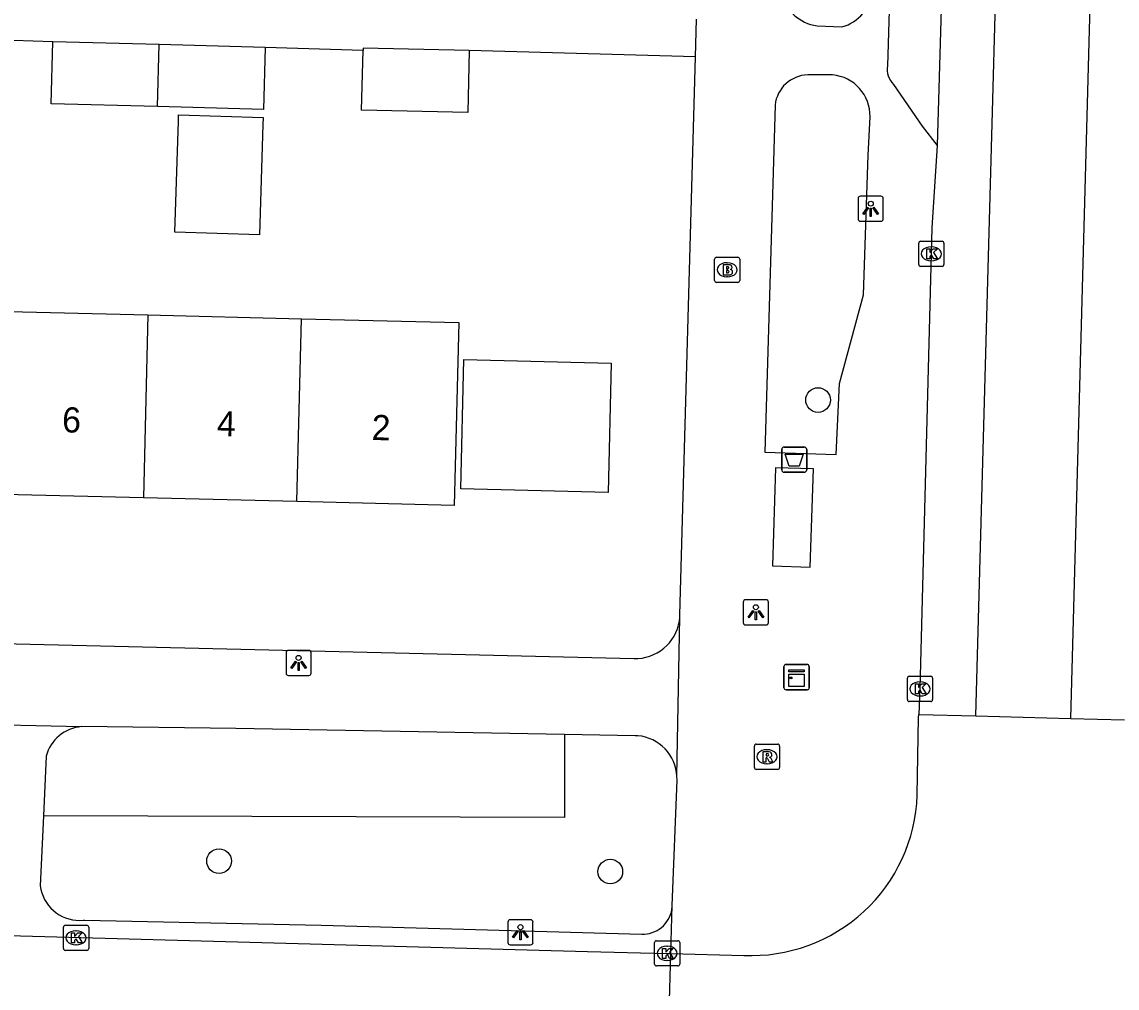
# Model space of a CAD drawing. Extents: x 162026 to 163499, y 387297 to 388169.
# Drawn here: x 162861.97 to 162905.41, y 387928.6 to 387966.93 of the extents above; entities that cross this region are included whole.
import ezdxf

# ---------------------------------------------------------------- set-up
doc = ezdxf.new("R2010")
doc.units = 0
for name, color, linetype in [('IMGEO_Afvalbak', 7, 'Continuous'), ('IMGEO_Boom', 7, 'Continuous'), ('IMGEO_Brandkraan', 7, 'Continuous'), ('IMGEO_Fietspad_gesloten', 7, 'Continuous'), ('IMGEO_Groenvoorziening', 7, 'Continuous'), ('IMGEO_Kast', 7, 'Continuous'), ('IMGEO_Kolk', 7, 'Continuous'), ('IMGEO_Lichtpunt', 7, 'Continuous'), ('IMGEO_Pand', 7, 'Continuous'), ('IMGEO_Pand_nummerreeks', 7, 'Continuous'), ('IMGEO_Rijbaan_lokaal_gesloten', 7, 'Continuous'), ('IMGEO_Rijbaan_lokaal_open', 7, 'Continuous'), ('IMGEO_Rioolput', 7, 'Continuous'), ('IMGEO_Voetpad_gesloten', 7, 'Continuous'), ('IMGEO_Voetpad_open', 7, 'Continuous')]:
    doc.layers.add(name, color=color, linetype=linetype)

msp = doc.modelspace()

# ---------------------------------------------------------------- linework, layer by layer
at = {"layer": 'IMGEO_Afvalbak'}
for p, q in [((162892.111, 387949.164), (162892.111, 387949.964)), ((162892.111, 387949.964), (162892.111, 387949.164)), ((162892.211, 387950.064), (162893.001, 387950.064)), ((162893.001, 387950.064), (162892.211, 387950.064)), ((162893.101, 387949.964), (162893.101, 387949.164)), ((162893.101, 387949.164), (162893.101, 387949.964)), ((162893.001, 387949.064), (162892.211, 387949.064)), ((162892.211, 387949.064), (162893.001, 387949.064))]:
    msp.add_line(p, q, dxfattribs=at)
msp.add_lwpolyline([(162892.254, 387949.778), (162892.958, 387949.778), (162892.809, 387949.308), (162892.403, 387949.308), (162892.254, 387949.778)], dxfattribs=at)
for centre, start, end in [((162892.211, 387949.964), 90, 180), ((162892.211, 387949.964), 90, 180), ((162893.001, 387949.964), 0, 90), ((162893.001, 387949.964), 360, 90), ((162892.211, 387949.164), 180, 270), ((162892.211, 387949.164), 180, 270), ((162893.001, 387949.164), 270, 0), ((162893.001, 387949.164), 270, 0)]:
    msp.add_arc(centre, 0.1, start, end, dxfattribs=at)
at = {"layer": 'IMGEO_Boom'}
for centre in [(162893.553, 387951.928), (162869.791, 387933.635), (162885.312, 387933.22)]:
    msp.add_circle(centre, 0.489, dxfattribs=at)
at = {"layer": 'IMGEO_Brandkraan'}
for p, q in [((162889.446, 387956.669), (162889.446, 387957.521)), ((162889.521, 387957.595), (162890.373, 387957.595)), ((162890.447, 387957.521), (162890.447, 387956.669)), ((162889.934, 387957.375), (162889.959, 387957.375)), ((162889.957, 387956.815), (162889.932, 387956.815)), ((162890.373, 387956.595), (162889.521, 387956.595))]:
    msp.add_line(p, q, dxfattribs=at)
for points in [[(162889.446, 387956.669), (162889.446, 387957.521)], [(162889.521, 387957.595), (162890.373, 387957.595)], [(162890.447, 387957.521), (162890.447, 387956.669)], [(162889.794, 387957.295), (162889.794, 387956.895), (162890.007, 387956.895)], [(162890.025, 387957.295), (162889.794, 387957.295)], [(162889.973, 387957.214), (162889.919, 387957.214), (162889.919, 387957.138)], [(162889.919, 387957.138), (162889.972, 387957.138)], [(162889.981, 387957.062), (162889.919, 387957.062), (162889.919, 387956.981)], [(162889.919, 387956.981), (162889.981, 387956.981)], [(162890.373, 387956.595), (162889.521, 387956.595)]]:
    msp.add_lwpolyline(points, dxfattribs=at)
for centre, radius, start, end in [((162889.523, 387957.519), 0.0765, 91.552, 178.448), ((162889.523, 387957.519), 0.0765, 91.552, 178.448), ((162890.371, 387957.519), 0.0765, 1.552, 88.448), ((162890.371, 387957.519), 0.0765, 1.552, 88.448), ((162889.974, 387957.176), 0.0379, 267.8285, 90.9355), ((162889.982, 387957.021), 0.0404, 269.8759, 90.5077), ((162890.029, 387957.15), 0.145, 59.4692, 91.5367), ((162890.054, 387957.197), 0.0922, 285.5137, 58.1501), ((162890.059, 387957.005), 0.105, 301.3115, 78.989), ((162889.523, 387956.671), 0.0765, 181.552, 268.448), ((162889.523, 387956.671), 0.0765, 181.552, 268.448), ((162890.013, 387957.146), 0.251, 268.6676, 293.5347), ((162890.371, 387956.671), 0.0765, 271.552, 358.448), ((162890.371, 387956.671), 0.0765, 271.552, 358.448)]:
    msp.add_arc(centre, radius, start, end, dxfattribs=at)
for centre, major_axis, ratio, start_param, end_param in [((162889.933, 387957.095), (-0.387, 0.002), 0.722429, 4.712389, 7.853982), ((162889.958, 387957.095), (-0.39, 0.002), 0.717154, 1.570796, 4.712389)]:
    msp.add_ellipse(centre, major_axis=major_axis, ratio=ratio, start_param=start_param, end_param=end_param, dxfattribs=at)
at = {"layer": 'IMGEO_Fietspad_gesloten'}
for points in [[(162901.494, 388077.516), (162899.383, 388000), (162898.278, 387962.027)], [(162898.278, 387962.027), (162898.072, 387958.759), (162897.596, 387940.468), (162897.548, 387939.45)]]:
    msp.add_lwpolyline(points, dxfattribs=at)
at = {"layer": 'IMGEO_Groenvoorziening'}
msp.add_lwpolyline([(162883.501, 387938.663), (162883.501, 387935.37), (162862.824, 387935.433)], dxfattribs=at)
at = {"layer": 'IMGEO_Kast'}
for p, q in [((162892.275, 387941.437), (162893.116, 387941.437)), ((162893.116, 387941.437), (162892.275, 387941.437)), ((162892.2, 387940.512), (162892.2, 387941.353)), ((162892.2, 387941.353), (162892.2, 387940.512)), ((162893.2, 387941.362), (162893.2, 387940.521)), ((162893.2, 387940.521), (162893.2, 387941.362)), ((162893.125, 387940.437), (162892.284, 387940.437)), ((162892.284, 387940.437), (162893.125, 387940.437))]:
    msp.add_line(p, q, dxfattribs=at)
for points in [[(162892.395, 387941.227), (162892.995, 387941.227), (162892.995, 387941.142), (162892.395, 387941.142), (162892.395, 387941.227)], [(162892.395, 387941.052), (162892.995, 387941.052), (162892.995, 387940.563), (162892.395, 387940.563), (162892.395, 387941.052)]]:
    msp.add_lwpolyline(points, dxfattribs=at)
msp.add_circle((162892.479, 387940.901), 0.0377, dxfattribs=at)
for centre, start, end in [((162892.278, 387941.359), 92.4484, 184.2845), ((162892.278, 387941.359), 92.4484, 184.2845), ((162893.122, 387941.359), 2.4484, 94.2845), ((162893.122, 387941.359), 2.4484, 94.2845), ((162892.278, 387940.515), 182.4484, 274.2845), ((162892.278, 387940.515), 182.4484, 274.2845), ((162893.122, 387940.515), 272.4484, 4.2845), ((162893.122, 387940.515), 272.4484, 4.2845)]:
    msp.add_arc(centre, 0.0779, start, end, dxfattribs=at)
at = {"layer": 'IMGEO_Kolk'}
for p, q in [((162897.546, 387957.303), (162897.546, 387958.155)), ((162897.621, 387958.229), (162898.473, 387958.229)), ((162898.034, 387958.009), (162898.059, 387958.009)), ((162898.547, 387958.155), (162898.547, 387957.303)), ((162898.473, 387957.229), (162897.621, 387957.229)), ((162898.057, 387957.449), (162898.032, 387957.449)), ((162897.095, 387940.042), (162897.095, 387940.894)), ((162897.17, 387940.968), (162898.022, 387940.968)), ((162897.583, 387940.748), (162897.608, 387940.748)), ((162898.096, 387940.894), (162898.096, 387940.042)), ((162897.606, 387940.188), (162897.581, 387940.188)), ((162898.022, 387939.968), (162897.17, 387939.968)), ((162863.62, 387930.166), (162863.62, 387931.018)), ((162863.695, 387931.092), (162864.547, 387931.092)), ((162864.621, 387931.018), (162864.621, 387930.166)), ((162864.108, 387930.872), (162864.133, 387930.872)), ((162864.131, 387930.312), (162864.106, 387930.312)), ((162887.066, 387929.549), (162887.066, 387930.401)), ((162887.141, 387930.475), (162887.993, 387930.475)), ((162887.554, 387930.255), (162887.579, 387930.255)), ((162888.067, 387930.401), (162888.067, 387929.549)), ((162864.547, 387930.092), (162863.695, 387930.092)), ((162887.577, 387929.695), (162887.552, 387929.695)), ((162887.993, 387929.475), (162887.141, 387929.475))]:
    msp.add_line(p, q, dxfattribs=at)
for points in [[(162897.546, 387957.303), (162897.546, 387958.155)], [(162897.621, 387958.229), (162898.473, 387958.229)], [(162897.867, 387957.929), (162897.99, 387957.929), (162897.99, 387957.778), (162898.12, 387957.929), (162898.284, 387957.929), (162898.138, 387957.778), (162898.291, 387957.529), (162898.139, 387957.529), (162898.054, 387957.693), (162897.99, 387957.626), (162897.99, 387957.529), (162897.867, 387957.529), (162897.867, 387957.929)], [(162898.547, 387958.155), (162898.547, 387957.303)], [(162898.473, 387957.229), (162897.621, 387957.229)], [(162897.095, 387940.042), (162897.095, 387940.894)], [(162897.17, 387940.968), (162898.022, 387940.968)], [(162897.416, 387940.668), (162897.539, 387940.668), (162897.539, 387940.517), (162897.669, 387940.668), (162897.833, 387940.668), (162897.687, 387940.517), (162897.84, 387940.268), (162897.688, 387940.268), (162897.603, 387940.432), (162897.539, 387940.365), (162897.539, 387940.268), (162897.416, 387940.268), (162897.416, 387940.668)], [(162898.096, 387940.894), (162898.096, 387940.042)], [(162898.022, 387939.968), (162897.17, 387939.968)], [(162863.62, 387930.166), (162863.62, 387931.018)], [(162863.695, 387931.092), (162864.547, 387931.092)], [(162864.621, 387931.018), (162864.621, 387930.166)], [(162863.941, 387930.792), (162864.064, 387930.792), (162864.064, 387930.641), (162864.194, 387930.792), (162864.358, 387930.792), (162864.212, 387930.641), (162864.365, 387930.392), (162864.213, 387930.392), (162864.128, 387930.556), (162864.064, 387930.489), (162864.064, 387930.392), (162863.941, 387930.392), (162863.941, 387930.792)], [(162887.066, 387929.549), (162887.066, 387930.401)], [(162887.141, 387930.475), (162887.993, 387930.475)], [(162887.387, 387930.175), (162887.51, 387930.175), (162887.51, 387930.024), (162887.64, 387930.175), (162887.804, 387930.175), (162887.658, 387930.024), (162887.811, 387929.775), (162887.659, 387929.775), (162887.574, 387929.939), (162887.51, 387929.872), (162887.51, 387929.775), (162887.387, 387929.775), (162887.387, 387930.175)], [(162888.067, 387930.401), (162888.067, 387929.549)], [(162864.547, 387930.092), (162863.695, 387930.092)], [(162887.993, 387929.475), (162887.141, 387929.475)]]:
    msp.add_lwpolyline(points, dxfattribs=at)
for centre, start, end in [((162897.623, 387958.153), 91.552, 178.448), ((162897.623, 387958.153), 91.552, 178.448), ((162898.471, 387958.153), 1.552, 88.448), ((162898.471, 387958.153), 1.552, 88.448), ((162897.623, 387957.305), 181.552, 268.448), ((162897.623, 387957.305), 181.552, 268.448), ((162898.471, 387957.305), 271.552, 358.448), ((162898.471, 387957.305), 271.552, 358.448), ((162897.172, 387940.892), 91.552, 178.448), ((162897.172, 387940.892), 91.552, 178.448), ((162898.02, 387940.892), 1.552, 88.448), ((162898.02, 387940.892), 1.552, 88.448), ((162897.172, 387940.044), 181.552, 268.448), ((162897.172, 387940.044), 181.552, 268.448), ((162898.02, 387940.044), 271.552, 358.448), ((162898.02, 387940.044), 271.552, 358.448), ((162863.697, 387931.016), 91.552, 178.448), ((162863.697, 387931.016), 91.552, 178.448), ((162864.545, 387931.016), 1.552, 88.448), ((162864.545, 387931.016), 1.552, 88.448), ((162863.697, 387930.168), 181.552, 268.448), ((162863.697, 387930.168), 181.552, 268.448), ((162864.545, 387930.168), 271.552, 358.448), ((162864.545, 387930.168), 271.552, 358.448), ((162887.143, 387930.399), 91.552, 178.448), ((162887.143, 387930.399), 91.552, 178.448), ((162887.991, 387930.399), 1.552, 88.448), ((162887.991, 387930.399), 1.552, 88.448), ((162887.143, 387929.551), 181.552, 268.448), ((162887.143, 387929.551), 181.552, 268.448), ((162887.991, 387929.551), 271.552, 358.448), ((162887.991, 387929.551), 271.552, 358.448)]:
    msp.add_arc(centre, 0.0765, start, end, dxfattribs=at)
for centre, major_axis, ratio, start_param, end_param in [((162898.033, 387957.729), (-0.387, 0.002), 0.722429, 4.712389, 7.853982), ((162898.058, 387957.729), (-0.39, 0.002), 0.717154, 1.570796, 4.712389), ((162897.582, 387940.468), (-0.387, 0.002), 0.722429, 4.712389, 7.853982), ((162897.607, 387940.468), (-0.39, 0.002), 0.717154, 1.570796, 4.712389), ((162864.107, 387930.592), (-0.387, 0.002), 0.722429, 4.712389, 7.853982), ((162864.132, 387930.592), (-0.39, 0.002), 0.717154, 1.570796, 4.712389), ((162887.553, 387929.975), (-0.387, 0.002), 0.722429, 4.712389, 7.853982), ((162887.578, 387929.975), (-0.39, 0.002), 0.717154, 1.570796, 4.712389)]:
    msp.add_ellipse(centre, major_axis=major_axis, ratio=ratio, start_param=start_param, end_param=end_param, dxfattribs=at)
at = {"layer": 'IMGEO_Lichtpunt'}
for p, q in [((162895.142, 387959.92), (162895.142, 387959.113)), ((162895.142, 387959.92), (162895.142, 387959.113)), ((162896.044, 387960.015), (162895.236, 387960.015)), ((162896.044, 387960.015), (162895.236, 387960.015)), ((162896.138, 387959.113), (162896.138, 387959.92)), ((162896.138, 387959.113), (162896.138, 387959.92)), ((162895.236, 387959.019), (162896.044, 387959.019)), ((162895.236, 387959.019), (162896.044, 387959.019)), ((162890.587, 387943.91), (162890.587, 387943.103)), ((162890.587, 387943.91), (162890.587, 387943.103)), ((162891.489, 387944.005), (162890.681, 387944.005)), ((162891.489, 387944.005), (162890.681, 387944.005)), ((162891.583, 387943.103), (162891.583, 387943.91)), ((162891.583, 387943.103), (162891.583, 387943.91)), ((162890.681, 387943.009), (162891.489, 387943.009)), ((162890.681, 387943.009), (162891.489, 387943.009)), ((162872.449, 387941.902), (162872.449, 387941.095)), ((162872.449, 387941.902), (162872.449, 387941.095)), ((162873.351, 387941.997), (162872.543, 387941.997)), ((162873.351, 387941.997), (162872.543, 387941.997)), ((162873.445, 387941.095), (162873.445, 387941.902)), ((162873.445, 387941.095), (162873.445, 387941.902)), ((162872.543, 387941.001), (162873.351, 387941.001)), ((162872.543, 387941.001), (162873.351, 387941.001)), ((162881.249, 387931.217), (162881.249, 387930.41)), ((162881.249, 387931.217), (162881.249, 387930.41)), ((162882.151, 387931.312), (162881.343, 387931.312)), ((162882.151, 387931.312), (162881.343, 387931.312)), ((162882.245, 387930.41), (162882.245, 387931.217)), ((162882.245, 387930.41), (162882.245, 387931.217)), ((162881.343, 387930.316), (162882.151, 387930.316)), ((162881.343, 387930.316), (162882.151, 387930.316))]:
    msp.add_line(p, q, dxfattribs=at)
for points in [[(162895.516, 387959.584), (162895.555, 387959.556), (162895.367, 387959.294), (162895.329, 387959.321), (162895.516, 387959.584)], [(162895.618, 387959.536), (162895.665, 387959.536), (162895.665, 387959.214), (162895.618, 387959.214), (162895.618, 387959.536)], [(162895.728, 387959.556), (162895.766, 387959.583), (162895.953, 387959.321), (162895.914, 387959.293), (162895.728, 387959.556)], [(162890.961, 387943.574), (162891, 387943.546), (162890.812, 387943.284), (162890.774, 387943.311), (162890.961, 387943.574)], [(162891.063, 387943.526), (162891.11, 387943.526), (162891.11, 387943.204), (162891.063, 387943.204), (162891.063, 387943.526)], [(162891.173, 387943.546), (162891.211, 387943.573), (162891.398, 387943.311), (162891.359, 387943.283), (162891.173, 387943.546)], [(162872.823, 387941.566), (162872.862, 387941.538), (162872.674, 387941.276), (162872.636, 387941.303), (162872.823, 387941.566)], [(162872.925, 387941.518), (162872.972, 387941.518), (162872.972, 387941.196), (162872.925, 387941.196), (162872.925, 387941.518)], [(162873.035, 387941.538), (162873.073, 387941.565), (162873.26, 387941.303), (162873.221, 387941.275), (162873.035, 387941.538)], [(162881.623, 387930.881), (162881.662, 387930.853), (162881.474, 387930.591), (162881.436, 387930.618), (162881.623, 387930.881)], [(162881.725, 387930.833), (162881.772, 387930.833), (162881.772, 387930.511), (162881.725, 387930.511), (162881.725, 387930.833)], [(162881.835, 387930.853), (162881.873, 387930.88), (162882.06, 387930.618), (162882.021, 387930.59), (162881.835, 387930.853)]]:
    msp.add_lwpolyline(points, dxfattribs=at)
for centre in [(162895.641, 387959.718), (162891.086, 387943.708), (162872.948, 387941.7), (162881.748, 387931.015)]:
    msp.add_circle(centre, 0.0994, dxfattribs=at)
for centre, start, end in [((162895.236, 387959.92), 90, 180), ((162895.236, 387959.92), 90, 180), ((162896.044, 387959.92), 0, 90), ((162896.044, 387959.92), 0, 90), ((162895.236, 387959.113), 180, 270), ((162895.236, 387959.113), 180, 270), ((162896.044, 387959.113), 270, 0), ((162896.044, 387959.113), 270, 360), ((162890.681, 387943.91), 90, 180), ((162890.681, 387943.91), 90, 180), ((162891.489, 387943.91), 0, 90), ((162891.489, 387943.91), 0, 90), ((162890.681, 387943.103), 180, 270), ((162890.681, 387943.103), 180, 270), ((162891.489, 387943.103), 270, 0), ((162891.489, 387943.103), 270, 360), ((162872.543, 387941.902), 90, 180), ((162872.543, 387941.902), 90, 180), ((162873.351, 387941.902), 0, 90), ((162873.351, 387941.902), 0, 90), ((162872.543, 387941.095), 180, 270), ((162872.543, 387941.095), 180, 270), ((162873.351, 387941.095), 270, 0), ((162873.351, 387941.095), 270, 360), ((162881.343, 387931.217), 90, 180), ((162881.343, 387931.217), 90, 180), ((162882.151, 387931.217), 0, 90), ((162882.151, 387931.217), 0, 90), ((162881.343, 387930.41), 180, 270), ((162881.343, 387930.41), 180, 270), ((162882.151, 387930.41), 270, 0), ((162882.151, 387930.41), 270, 360)]:
    msp.add_arc(centre, 0.0946, start, end, dxfattribs=at)
at = {"layer": 'IMGEO_Pand'}
for points in [[(162867.344, 387963.568), (162863.132, 387963.686), (162863.201, 387966.145)], [(162867.413, 387966.027), (162863.201, 387966.145)], [(162867.344, 387963.568), (162867.413, 387966.027)], [(162871.624, 387965.909), (162871.555, 387963.45), (162867.344, 387963.568)], [(162871.624, 387965.909), (162867.413, 387966.027)], [(162879.715, 387965.79), (162879.655, 387963.331), (162875.447, 387963.434), (162875.505, 387965.8)], [(162879.715, 387965.79), (162875.507, 387965.893), (162875.505, 387965.8)], [(162868.18, 387962.998), (162868.187, 387963.241), (162871.543, 387963.138), (162871.532, 387962.864), (162871.4, 387958.482), (162868.044, 387958.585), (162868.18, 387962.998)], [(162860.88, 387955.454), (162866.971, 387955.303)], [(162866.971, 387955.303), (162866.791, 387948.048)], [(162866.971, 387955.303), (162873.061, 387955.152)], [(162873.061, 387955.152), (162879.302, 387954.998), (162879.122, 387947.743), (162872.881, 387947.897)], [(162872.881, 387947.897), (162873.061, 387955.152)], [(162879.504, 387953.537), (162885.349, 387953.393), (162885.222, 387948.261), (162879.378, 387948.405), (162879.504, 387953.537)], [(162866.791, 387948.048), (162860.7, 387948.199)], [(162872.881, 387947.897), (162866.791, 387948.048)]]:
    msp.add_lwpolyline(points, dxfattribs=at)
at = {"layer": 'IMGEO_Rijbaan_lokaal_gesloten'}
for points in [[(162899.815, 387939.393), (162903.619, 388077.509)], [(162907.308, 388077.349), (162903.572, 387939.298)]]:
    msp.add_lwpolyline(points, dxfattribs=at)
at = {"layer": 'IMGEO_Rijbaan_lokaal_open'}
for points in [[(162897.485, 387936.252), (162897.542, 387939.333), (162897.548, 387939.45)], [(162897.548, 387939.45), (162899.815, 387939.393)], [(162899.815, 387939.393), (162903.572, 387939.298)], [(162903.572, 387939.298), (162905.708, 387939.244)], [(162856.17, 387930.826), (162884.404, 387930.047), (162887.567, 387929.975), (162887.711, 387929.971)], [(162887.512, 387922.987), (162887.711, 387929.971)], [(162887.711, 387929.971), (162890.603, 387929.895)]]:
    msp.add_lwpolyline(points, dxfattribs=at)
msp.add_arc((162890.9, 387936.477), 6.589, 267.4176, 358.0406, dxfattribs=at)
at = {"layer": 'IMGEO_Rioolput'}
for p, q in [((162891.027, 387937.35), (162891.027, 387938.202)), ((162891.102, 387938.276), (162891.954, 387938.276)), ((162891.515, 387938.056), (162891.54, 387938.056)), ((162892.028, 387938.202), (162892.028, 387937.35)), ((162891.954, 387937.276), (162891.102, 387937.276)), ((162891.538, 387937.496), (162891.513, 387937.496))]:
    msp.add_line(p, q, dxfattribs=at)
for points in [[(162891.027, 387937.35), (162891.027, 387938.202)], [(162891.102, 387938.276), (162891.954, 387938.276)], [(162891.616, 387937.974), (162891.364, 387937.976), (162891.364, 387937.576)], [(162892.028, 387938.202), (162892.028, 387937.35)], [(162891.364, 387937.576), (162891.488, 387937.576), (162891.488, 387937.738), (162891.499, 387937.738)], [(162891.542, 387937.895), (162891.488, 387937.895), (162891.488, 387937.814)], [(162891.488, 387937.814), (162891.54, 387937.814)], [(162891.546, 387937.709), (162891.617, 387937.576), (162891.757, 387937.576), (162891.692, 387937.702)], [(162891.954, 387937.276), (162891.102, 387937.276)]]:
    msp.add_lwpolyline(points, dxfattribs=at)
for centre, radius, start, end in [((162891.104, 387938.2), 0.0765, 91.552, 178.448), ((162891.104, 387938.2), 0.0765, 91.552, 178.448), ((162891.615, 387937.864), 0.109, 350.3612, 89.416), ((162891.952, 387938.2), 0.0765, 1.552, 88.448), ((162891.952, 387938.2), 0.0765, 1.552, 88.448), ((162891.498, 387937.685), 0.0533, 26.0293, 88.6989), ((162891.524, 387938.003), 0.19, 274.7715, 282.9687), ((162891.548, 387937.799), 0.0964, 77.0061, 93.1865), ((162891.562, 387937.856), 0.0378, 276.6634, 79.6772), ((162891.613, 387937.864), 0.112, 277.5842, 350.9817), ((162891.597, 387937.649), 0.108, 29.5134, 73.7905), ((162891.104, 387937.352), 0.0765, 181.552, 268.448), ((162891.104, 387937.352), 0.0765, 181.552, 268.448), ((162891.952, 387937.352), 0.0765, 271.552, 358.448), ((162891.952, 387937.352), 0.0765, 271.552, 358.448)]:
    msp.add_arc(centre, radius, start, end, dxfattribs=at)
for centre, major_axis, ratio, start_param, end_param in [((162891.514, 387937.776), (-0.387, 0.002), 0.722429, 4.712389, 7.853982), ((162891.539, 387937.776), (-0.39, 0.002), 0.717154, 1.570796, 4.712389)]:
    msp.add_ellipse(centre, major_axis=major_axis, ratio=ratio, start_param=start_param, end_param=end_param, dxfattribs=at)
at = {"layer": 'IMGEO_Voetpad_gesloten'}
msp.add_lwpolyline([(162891.867, 387949.243), (162891.74, 387945.345), (162893.24, 387945.296), (162893.366, 387949.194), (162891.867, 387949.243)], dxfattribs=at)
at = {"layer": 'IMGEO_Voetpad_open'}
for points in [[(162899.31, 388074.156), (162899.284, 388072.59), (162898.127, 388027.229), (162897.826, 388016.088), (162897.349, 388000), (162896.313, 387965.187)], [(162888.694, 387965.539), (162888.736, 387967.039)], [(162893.512, 387966.777), (162894.502, 387966.739)], [(162863.201, 387966.145), (162859.291, 387966.266)], [(162875.505, 387965.8), (162871.624, 387965.909)], [(162888.694, 387965.539), (162879.715, 387965.79)], [(162888.072, 387943.319), (162888.076, 387943.401), (162888.694, 387965.539)], [(162894.124, 387964.827), (162893.142, 387964.828)], [(162896.55, 387964.45), (162897.687, 387962.793), (162898.278, 387962.027)], [(162891.849, 387963.632), (162891.437, 387949.857), (162894.265, 387949.765), (162894.406, 387952.583), (162895.352, 387956.097), (162895.54, 387961.642)], [(162895.54, 387961.642), (162895.616, 387963.165)], [(162840.026, 387942.778), (162886.251, 387941.669), (162886.41, 387941.672), (162886.569, 387941.69), (162886.725, 387941.721), (162886.878, 387941.767), (162887.026, 387941.826), (162887.168, 387941.898), (162887.304, 387941.982), (162887.431, 387942.078), (162887.549, 387942.185), (162887.657, 387942.302), (162887.754, 387942.429), (162887.84, 387942.563), (162887.913, 387942.705), (162887.973, 387942.852), (162888.02, 387943.005), (162888.053, 387943.161), (162888.072, 387943.319)], [(162887.957, 387937), (162888.072, 387943.319)], [(162859.493, 387939.086), (162864.34, 387938.97)], [(162883.501, 387938.663), (162870.453, 387938.899), (162864.34, 387938.97)], [(162887.957, 387937), (162887.942, 387937.151), (162887.914, 387937.301), (162887.873, 387937.447), (162887.819, 387937.589), (162887.752, 387937.725), (162887.674, 387937.856), (162887.584, 387937.978), (162887.483, 387938.092), (162887.373, 387938.197), (162887.254, 387938.291), (162887.127, 387938.374), (162886.993, 387938.446), (162886.853, 387938.505), (162886.708, 387938.552), (162886.56, 387938.586), (162886.41, 387938.606), (162886.293, 387938.612), (162883.501, 387938.663)], [(162862.932, 387937.798), (162862.824, 387935.433)], [(162887.771, 387931.87), (162887.958, 387936.848), (162887.957, 387937)], [(162862.824, 387935.433), (162862.697, 387932.652), (162862.722, 387932.513), (162862.76, 387932.376), (162862.809, 387932.244), (162862.87, 387932.117), (162862.943, 387931.995), (162863.026, 387931.88), (162863.118, 387931.774), (162863.22, 387931.676), (162863.331, 387931.587), (162863.448, 387931.509), (162863.573, 387931.441), (162863.702, 387931.385), (162863.837, 387931.341), (162863.974, 387931.309), (162864.115, 387931.289), (162864.256, 387931.282), (162864.397, 387931.288), (162864.449, 387931.293), (162873.845, 387931.092), (162886.558, 387930.735), (162886.664, 387930.737), (162886.768, 387930.748), (162886.872, 387930.768), (162886.973, 387930.798), (162887.072, 387930.837), (162887.166, 387930.884), (162887.256, 387930.939), (162887.34, 387931.002), (162887.419, 387931.073), (162887.491, 387931.15), (162887.555, 387931.234), (162887.612, 387931.322), (162887.661, 387931.416), (162887.702, 387931.514), (162887.733, 387931.614), (162887.755, 387931.717), (162887.768, 387931.822), (162887.771, 387931.87)], [(162887.711, 387929.971), (162887.771, 387931.87)]]:
    msp.add_lwpolyline(points, dxfattribs=at)
for centre, radius, start, end in [((162893.73, 387968.429), 1.666, 192.359, 262.4693), ((162894.148, 387968.194), 1.497, 283.6809, 359.708), ((162897.095, 387965.032), 0.797, 168.7862, 226.8667), ((162893.181, 387963.489), 1.34, 91.6688, 173.8677), ((162893.986, 387963.202), 1.631, 358.6972, 85.1323), ((162864.459, 387937.395), 1.579, 94.3248, 165.2223)]:
    msp.add_arc(centre, radius, start, end, dxfattribs=at)

# ---------------------------------------------------------------- texts
at = {"layer": 'IMGEO_Pand_nummerreeks'}
for s, p in [('6', (162863.559, 387950.649)), ('4', (162869.699, 387950.497)), ('2', (162875.837, 387950.345))]:
    msp.add_text(s, height=1, rotation=358.5834, dxfattribs=at).set_placement(p)

doc.saveas('drawing.dxf')
